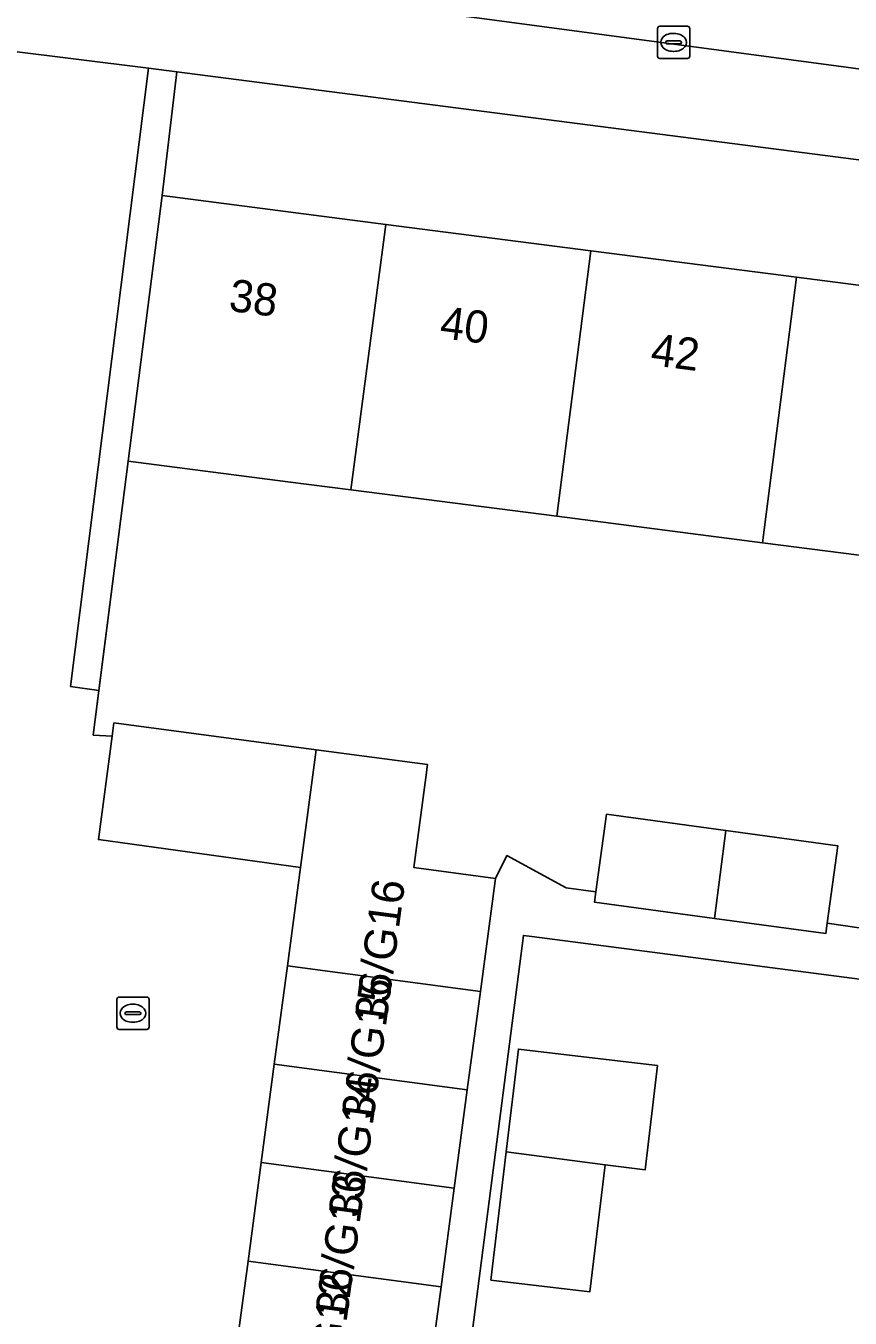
# Model space of a CAD drawing. Extents: x 162184 to 163154, y 385507 to 386516.
# Drawn here: x 162544.83 to 162570.4, y 386258.9 to 386298.98 of the extents above; entities that cross this region are included whole.
import ezdxf

# ---------------------------------------------------------------- set-up
doc = ezdxf.new("R2010")
doc.units = 0
for name, color, linetype in [('IMGEO_Erf', 7, 'Continuous'), ('IMGEO_Kolk', 7, 'Continuous'), ('IMGEO_Muur', 7, 'Continuous'), ('IMGEO_Pand', 7, 'Continuous'), ('IMGEO_Pand_nummerreeks', 7, 'Continuous'), ('IMGEO_Rijbaan_lokaal_open', 7, 'Continuous'), ('IMGEO_Voetpad_open', 7, 'Continuous')]:
    doc.layers.add(name, color=color, linetype=linetype)

msp = doc.modelspace()

# ---------------------------------------------------------------- linework, layer by layer
at = {"layer": 'IMGEO_Erf'}
for points in [[(162605.988, 386290.264), (162549.509, 386297.552), (162549.057, 386293.711), (162555.998, 386292.818), (162562.354, 386292.001), (162568.736, 386291.18), (162575.215, 386290.347), (162581.461, 386289.543), (162588.321, 386288.661), (162587.903, 386285.409), (162593.206, 386284.727), (162591.927, 386274.787), (162586.968, 386275.425), (162585.56, 386275.606), (162586.198, 386280.566)], [(162574.16, 386282.114), (162567.681, 386282.947), (162561.298, 386283.768), (162554.903, 386284.59), (162552.958, 386284.84), (162547.998, 386285.478), (162547.095, 386278.367), (162546.919, 386276.982), (162547.506, 386276.942), (162547.561, 386277.357), (162553.83, 386276.524), (162557.287, 386276.064), (162557.234, 386275.665), (162556.862, 386272.872), (162559.392, 386272.535), (162559.751, 386273.245), (162561.589, 386272.244), (162562.507, 386272.118), (162562.835, 386274.525), (162566.537, 386274.02), (162570.008, 386273.546), (162569.68, 386271.143), (162575.348, 386270.32)], [(162568.719, 386223.404), (162569.56, 386229.874), (162572.101, 386229.544), (162572.944, 386236.015), (162573.783, 386242.452), (162570.863, 386242.824), (162571.691, 386249.337), (162572.478, 386249.237), (162573.32, 386255.705), (162574.163, 386262.176), (162572.592, 386262.381), (162572.936, 386265.028), (162574.686, 386264.8), (162575.21, 386268.822), (162560.522, 386270.734), (162560.259, 386270.769), (162556.517, 386241.805), (162559.382, 386241.464), (162558.95, 386237.834), (162558.538, 386234.381), (162555.672, 386234.723), (162551.539, 386202.756)]]:
    msp.add_lwpolyline(points, dxfattribs=at)
msp.add_lwpolyline([(162559.254, 386260.077), (162559.728, 386264.053), (162560.107, 386267.242), (162563.176, 386266.876), (162564.418, 386266.728), (162564.032, 386263.492), (162562.792, 386263.654), (162562.323, 386259.712)], close=True, dxfattribs=at)
at = {"layer": 'IMGEO_Kolk'}
for p, q in [((162564.494, 386298.965), (162565.346, 386298.965)), ((162564.419, 386298.039), (162564.419, 386298.891)), ((162564.907, 386298.745), (162564.932, 386298.745)), ((162565.42, 386298.891), (162565.42, 386298.039)), ((162564.678, 386298.459), (162564.678, 386298.471)), ((162565.116, 386298.422), (162564.718, 386298.422)), ((162564.721, 386298.508), (162565.119, 386298.508)), ((162564.93, 386298.185), (162564.905, 386298.185)), ((162565.162, 386298.471), (162565.162, 386298.459)), ((162565.346, 386297.965), (162564.494, 386297.965)), ((162547.649, 386267.926), (162547.649, 386268.778)), ((162547.724, 386268.852), (162548.576, 386268.852)), ((162548.137, 386268.632), (162548.162, 386268.632)), ((162548.65, 386268.778), (162548.65, 386267.926)), ((162547.908, 386268.346), (162547.908, 386268.358)), ((162548.346, 386268.309), (162547.948, 386268.309)), ((162547.951, 386268.395), (162548.349, 386268.395)), ((162548.392, 386268.358), (162548.392, 386268.346)), ((162548.576, 386267.852), (162547.724, 386267.852)), ((162548.16, 386268.072), (162548.135, 386268.072))]:
    msp.add_line(p, q, dxfattribs=at)
for points in [[(162564.494, 386298.965), (162565.346, 386298.965)], [(162564.419, 386298.039), (162564.419, 386298.891)], [(162565.42, 386298.891), (162565.42, 386298.039)], [(162565.346, 386297.965), (162564.494, 386297.965)], [(162547.649, 386267.926), (162547.649, 386268.778)], [(162547.724, 386268.852), (162548.576, 386268.852)], [(162548.65, 386268.778), (162548.65, 386267.926)], [(162548.576, 386267.852), (162547.724, 386267.852)]]:
    msp.add_lwpolyline(points, dxfattribs=at)
for centre, radius, start, end in [((162564.496, 386298.889), 0.0765, 91.552, 178.448), ((162564.496, 386298.889), 0.0765, 91.552, 178.448), ((162565.344, 386298.889), 0.0765, 1.552, 88.448), ((162565.344, 386298.889), 0.0765, 1.552, 88.448), ((162564.718, 386298.468), 0.0403, 85.8775, 175.7526), ((162564.715, 386298.458), 0.0366, 178.938, 274.7102), ((162565.119, 386298.465), 0.043, 264.8664, 352.4533), ((162565.123, 386298.47), 0.0386, 1.7309, 96.639), ((162564.496, 386298.041), 0.0765, 181.552, 268.448), ((162564.496, 386298.041), 0.0765, 181.552, 268.448), ((162565.344, 386298.041), 0.0765, 271.552, 358.448), ((162565.344, 386298.041), 0.0765, 271.552, 358.448), ((162547.726, 386268.776), 0.0765, 91.552, 178.448), ((162547.726, 386268.776), 0.0765, 91.552, 178.448), ((162548.574, 386268.776), 0.0765, 1.552, 88.448), ((162548.574, 386268.776), 0.0765, 1.552, 88.448), ((162547.948, 386268.355), 0.0403, 85.8775, 175.7526), ((162547.945, 386268.345), 0.0366, 178.938, 274.7102), ((162548.349, 386268.352), 0.043, 264.8664, 352.4533), ((162548.353, 386268.357), 0.0386, 1.7309, 96.639), ((162547.726, 386267.928), 0.0765, 181.552, 268.448), ((162547.726, 386267.928), 0.0765, 181.552, 268.448), ((162548.574, 386267.928), 0.0765, 271.552, 358.448), ((162548.574, 386267.928), 0.0765, 271.552, 358.448)]:
    msp.add_arc(centre, radius, start, end, dxfattribs=at)
for centre, major_axis, ratio, start_param, end_param in [((162564.906, 386298.465), (-0.387, 0.002), 0.722429, 4.712389, 7.853982), ((162564.931, 386298.465), (-0.39, 0.002), 0.717154, 1.570796, 4.712389), ((162548.136, 386268.352), (-0.387, 0.002), 0.722429, 4.712389, 7.853982), ((162548.161, 386268.352), (-0.39, 0.002), 0.717154, 1.570796, 4.712389)]:
    msp.add_ellipse(centre, major_axis=major_axis, ratio=ratio, start_param=start_param, end_param=end_param, dxfattribs=at)
at = {"layer": 'IMGEO_Muur'}
msp.add_lwpolyline([(162546.919, 386276.982), (162547.998, 386285.478)], dxfattribs=at)
at = {"layer": 'IMGEO_Pand'}
for points in [[(162547.998, 386285.478), (162552.958, 386284.84), (162554.903, 386284.59), (162555.998, 386292.818), (162549.057, 386293.711)], [(162562.354, 386292.001), (162555.998, 386292.818), (162554.903, 386284.59), (162561.298, 386283.768)], [(162561.298, 386283.768), (162567.681, 386282.947), (162568.736, 386291.18), (162562.354, 386292.001)], [(162567.681, 386282.947), (162574.16, 386282.114), (162575.215, 386290.347), (162568.736, 386291.18)], [(162553.83, 386276.524), (162547.561, 386277.357), (162547.506, 386276.942), (162547.08, 386273.739), (162553.345, 386272.876)], [(162556.862, 386272.872), (162557.234, 386275.665), (162557.287, 386276.064), (162553.83, 386276.524), (162553.345, 386272.876), (162552.939, 386269.824), (162558.925, 386269.027), (162559.392, 386272.535)], [(162566.537, 386274.02), (162562.835, 386274.525), (162562.507, 386272.118), (162562.464, 386271.801), (162566.187, 386271.293)], [(162566.537, 386274.02), (162566.187, 386271.293), (162569.636, 386270.822), (162569.68, 386271.143), (162570.008, 386273.546)], [(162552.533, 386266.772), (162558.519, 386265.975), (162558.925, 386269.027), (162552.939, 386269.824)], [(162564.418, 386266.728), (162563.176, 386266.876), (162560.107, 386267.242), (162559.728, 386264.053), (162562.792, 386263.654), (162564.032, 386263.492)], [(162552.126, 386263.72), (162558.112, 386262.924), (162558.519, 386265.975), (162552.533, 386266.772)], [(162551.72, 386260.668), (162557.706, 386259.872), (162558.112, 386262.924), (162552.126, 386263.72)], [(162559.728, 386264.053), (162559.254, 386260.077), (162562.323, 386259.712), (162562.792, 386263.654)], [(162551.314, 386257.617), (162557.3, 386256.82), (162557.706, 386259.872), (162551.72, 386260.668)]]:
    msp.add_lwpolyline(points, close=True, dxfattribs=at)
at = {"layer": 'IMGEO_Rijbaan_lokaal_open'}
for points in [[(162543.961, 386301.114), (162549.973, 386300.35), (162558.903, 386299.215), (162607.392, 386292.738), (162608.395, 386299.882), (162608.171, 386299.914), (162597.633, 386301.29), (162592.437, 386301.969), (162586.759, 386302.71), (162557.5, 386306.343), (162551.376, 386307.147), (162505.895, 386313.114)], [(162544.758, 386246.095), (162549.689, 386245.409), (162550.095, 386248.461), (162550.3, 386250), (162550.501, 386251.513), (162550.908, 386254.565), (162551.314, 386257.617), (162551.72, 386260.668), (162552.126, 386263.72), (162552.533, 386266.772), (162552.939, 386269.824), (162553.345, 386272.876), (162547.08, 386273.739), (162547.506, 386276.942), (162546.919, 386276.982), (162547.095, 386278.367), (162546.214, 386278.489), (162548.633, 386297.67), (162544.227, 386298.211)]]:
    msp.add_lwpolyline(points, dxfattribs=at)
at = {"layer": 'IMGEO_Voetpad_open'}
for points in [[(162544.227, 386298.211), (162548.633, 386297.67), (162549.509, 386297.552), (162605.988, 386290.264), (162607.392, 386292.738), (162558.903, 386299.215), (162549.973, 386300.35), (162549.91, 386299.854), (162543.898, 386300.619)], [(162575.348, 386270.32), (162569.68, 386271.143), (162569.636, 386270.822), (162566.187, 386271.293), (162562.464, 386271.801), (162562.507, 386272.118), (162561.589, 386272.244), (162559.751, 386273.245), (162559.392, 386272.535), (162558.925, 386269.027), (162558.519, 386265.975), (162558.112, 386262.924), (162557.706, 386259.872), (162557.3, 386256.82)], [(162556.517, 386241.805), (162560.259, 386270.769), (162560.522, 386270.734), (162575.21, 386268.822)]]:
    msp.add_lwpolyline(points, dxfattribs=at)
msp.add_lwpolyline([(162549.057, 386293.711), (162549.509, 386297.552), (162548.633, 386297.67), (162546.214, 386278.489), (162547.095, 386278.367), (162547.998, 386285.478)], close=True, dxfattribs=at)

# ---------------------------------------------------------------- texts
at = {"layer": 'IMGEO_Pand_nummerreeks'}
for s, rotation, p in [('38', 352.671, (162551.094, 386290.142)), ('40', 352.671, (162557.638, 386289.3)), ('42', 352.671, (162564.176, 386288.46)), ('36/G16', 82.42, (162556.016, 386268.083)), ('36/G15', 82.418, (162555.61, 386265.031)), ('36/G14', 82.418, (162555.203, 386261.979)), ('36/G13', 82.418, (162554.797, 386258.927)), ('36/G12', 82.418, (162554.39, 386255.869))]:
    msp.add_text(s, height=1, rotation=rotation, dxfattribs=at).set_placement(p)

doc.saveas('drawing.dxf')
